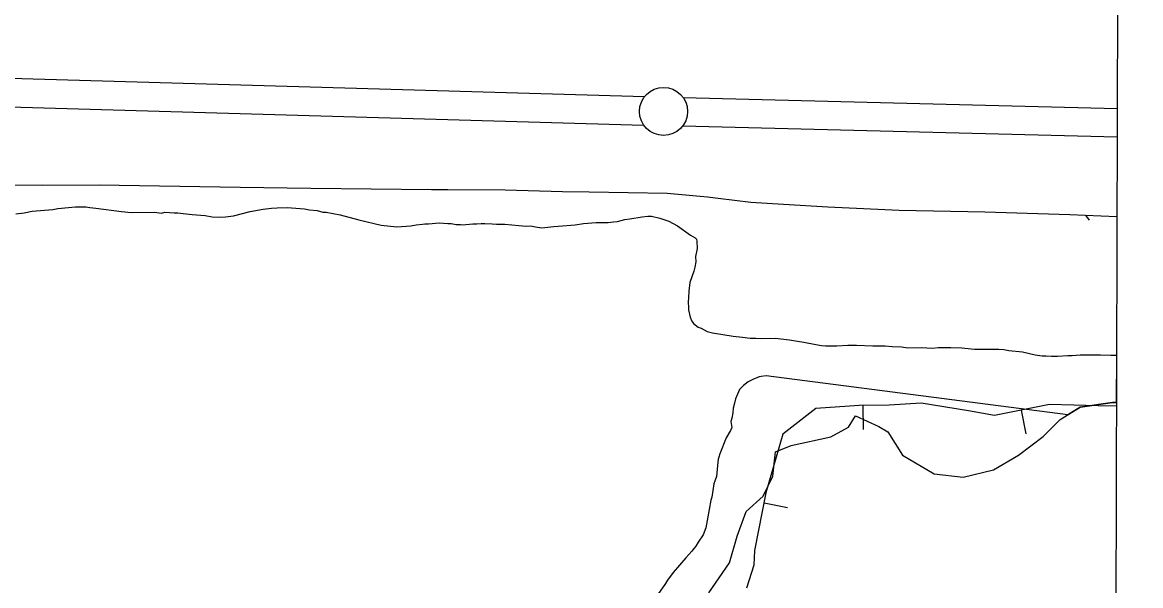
# Model space of a CAD drawing. Extents: x 3146026 to 3183936, y 897894 to 923344.
# Drawn here: x 3180474 to 3181637, y 912099 to 912684 of the extents above; entities that cross this region are included whole.
import ezdxf

# ---------------------------------------------------------------- set-up
doc = ezdxf.new("R2010")
doc.units = 0
for name, color, linetype in [('V-BORW-LINE', 7, 'Continuous'), ('V-GRID-FRAM', 7, 'Continuous'), ('V-LEVE-TOET', 7, 'Continuous'), ('V-ROAD-CNTR', 7, 'Continuous'), ('V-SITE-VEGE', 7, 'Continuous'), ('V-SURV-LINE', 7, 'Continuous'), ('V-TOPO-SHOR', 7, 'Continuous')]:
    doc.layers.add(name, color=color, linetype=linetype)

msp = doc.modelspace()

# ---------------------------------------------------------------- linework, layer by layer
at = {"layer": 'V-BORW-LINE'}
for p, q in [((3181347.9, 912286.1), (3181348.2, 912261.1)), ((3181512.8, 912281.3), (3181517.6, 912256.8)), ((3181245.2, 912184.8), (3181269.7, 912180))]:
    msp.add_line(p, q, dxfattribs=at)
for points in [[(3181299.1, 912283.1), (3181264.7, 912256.3)], [(3181344.1, 912286.1), (3181299.1, 912283.1)], [(3181375.3, 912286.5), (3181344.1, 912286.1)], [(3181408.7, 912288.7), (3181375.3, 912286.5)], [(3181457.8, 912280.5), (3181408.7, 912288.7)], [(3181542.1, 912287), (3181485, 912275.9)], [(3181592.7, 912285.8), (3181542.1, 912287)], [(3181611.6, 912285.3), (3181592.7, 912285.8)], [(3181485, 912275.9), (3181457.8, 912280.5)], [(3181264.7, 912256.3), (3181247.2, 912195.3)], [(3181247.2, 912195.3), (3181235.4, 912135.4)], [(3181235.4, 912135.4), (3181234.7, 912120.1)], [(3181234.7, 912120.1), (3181226.9, 912096.1)]]:
    msp.add_lwpolyline(points, dxfattribs=at)
at = {"layer": 'V-GRID-FRAM'}
msp.add_lwpolyline([(3150311.9, 921563.1), (3181637, 921462.9), (3181586.7, 903274.3), (3150245.8, 903374.5), (3150311.9, 921563.1)], dxfattribs=at)
at = {"layer": 'V-LEVE-TOET'}
for points in [[(3181579.6, 912483.8), (3181563.2, 912484.5), (3181474.9, 912487), (3181385.9, 912488.9), (3181311.5, 912492.2), (3181265.4, 912495.1), (3181231.4, 912497.3), (3181197.6, 912501.2), (3181186.3, 912502.8), (3181144.4, 912506.4), (3181063.4, 912507.9), (3181035.4, 912508.1), (3180975.9, 912510.1), (3180916.3, 912510.5), (3180899.3, 912510.3), (3180773.8, 912511.8), (3180700, 912512.8), (3180553.5, 912515.2), (3180494.1, 912514.7), (3180434.8, 912515.7)], [(3181612.2, 912482.3), (3181579.6, 912483.8)]]:
    msp.add_lwpolyline(points, dxfattribs=at)
at = {"layer": 'V-ROAD-CNTR'}
msp.add_lwpolyline([(3181579.6, 912483.8), (3181581.6, 912481.4), (3181583.4, 912478.9)], dxfattribs=at)
at = {"layer": 'V-SITE-VEGE'}
for p, q in [((3180510.4, 912490.9), (3180528.8, 912492.6)), ((3180528.8, 912492.6), (3180539.6, 912492.6)), ((3180539.6, 912492.6), (3180543.7, 912492.1)), ((3180543.7, 912492.1), (3180549.9, 912491.2)), ((3180466.8, 912485.4), (3180475.5, 912486.5)), ((3180475.5, 912486.5), (3180483.7, 912488.1)), ((3180483.7, 912488.1), (3180505.2, 912489.8)), ((3180505.2, 912489.8), (3180510.4, 912490.9)), ((3180549.9, 912491.2), (3180576.6, 912487.8)), ((3180576.6, 912487.8), (3180586.9, 912486.8)), ((3180586.9, 912486.8), (3180611, 912487)), ((3180611, 912487), (3180618.2, 912486)), ((3180618.2, 912486), (3180621.8, 912487)), ((3180621.8, 912487), (3180631.6, 912486.6)), ((3180631.6, 912486.6), (3180635.2, 912486.6)), ((3180635.2, 912486.6), (3180640.8, 912485.6)), ((3180640.8, 912485.6), (3180650.1, 912484.7)), ((3180650.1, 912484.7), (3180663.9, 912483.7)), ((3180663.9, 912483.7), (3180671.1, 912482.3)), ((3180671.1, 912482.3), (3180678.8, 912481.8)), ((3180678.8, 912481.8), (3180685, 912482.4)), ((3180685, 912482.4), (3180693.2, 912483.4)), ((3180693.2, 912483.4), (3180710.6, 912487.7)), ((3180710.6, 912487.7), (3180723.9, 912490.3)), ((3180723.9, 912490.3), (3180732.7, 912491.4)), ((3180732.7, 912491.4), (3180738.8, 912491.5)), ((3180738.8, 912491.5), (3180749.1, 912492)), ((3180749.1, 912492), (3180767.1, 912490.6)), ((3180767.1, 912490.6), (3180772.2, 912489.6)), ((3180772.2, 912489.6), (3180780.4, 912488.7)), ((3180780.4, 912488.7), (3180786.1, 912487.2)), ((3180786.1, 912487.2), (3180789.7, 912487.2)), ((3180789.7, 912487.2), (3180804.1, 912484.2)), ((3180804.1, 912484.2), (3180823.6, 912479.2)), ((3181105.5, 912480.2), (3181118.3, 912482.3)), ((3181118.3, 912482.3), (3181124.4, 912482.9)), ((3181124.4, 912482.9), (3181128, 912482.9)), ((3181128, 912482.9), (3181136.8, 912480.9)), ((3181136.8, 912480.9), (3181146, 912477.9)), ((3180823.6, 912479.2), (3180846.8, 912473.7)), ((3180846.8, 912473.7), (3180863.2, 912471.8)), ((3180863.2, 912471.8), (3180877.6, 912472.9)), ((3180877.6, 912472.9), (3180883.2, 912474)), ((3180883.2, 912474), (3180889.9, 912474.6)), ((3180889.9, 912474.6), (3180892.4, 912475.1)), ((3180892.4, 912475.1), (3180896, 912475.1)), ((3180896, 912475.1), (3180907.3, 912476.2)), ((3180907.3, 912476.2), (3180916.1, 912475.2)), ((3180916.1, 912475.2), (3180919.7, 912475.3)), ((3180919.7, 912475.3), (3180924.8, 912474.3)), ((3180924.8, 912474.3), (3180929.4, 912474.3)), ((3180929.4, 912474.3), (3180931.5, 912473.8)), ((3180931.5, 912473.8), (3180942.2, 912474.9)), ((3180942.2, 912474.9), (3180946.3, 912474.9)), ((3180946.3, 912474.9), (3180951, 912475.5)), ((3180951, 912475.5), (3180954.6, 912475.5)), ((3180954.6, 912475.5), (3180962.3, 912475.1)), ((3180962.3, 912475.1), (3180966.9, 912474.6)), ((3180966.9, 912474.6), (3180975.6, 912474.6)), ((3180975.6, 912474.6), (3180990, 912473.2)), ((3180990, 912473.2), (3180997.7, 912472.7)), ((3180997.7, 912472.7), (3181002.3, 912472.8)), ((3181002.3, 912472.8), (3181007.5, 912471.8)), ((3181007.5, 912471.8), (3181014.1, 912470.8)), ((3181014.1, 912470.8), (3181026.5, 912472.4)), ((3181026.5, 912472.4), (3181031.1, 912472.5)), ((3181031.1, 912472.5), (3181048.5, 912474.1)), ((3181048.5, 912474.1), (3181057.2, 912475.2)), ((3181057.2, 912475.2), (3181070.6, 912476.3)), ((3181070.6, 912476.3), (3181082.9, 912476.4)), ((3181082.9, 912476.4), (3181088.5, 912477)), ((3181088.5, 912477), (3181092.7, 912477.5)), ((3181092.7, 912477.5), (3181100.3, 912479.6)), ((3181100.3, 912479.6), (3181105.5, 912480.2)), ((3181146, 912477.9), (3181155.3, 912472.8)), ((3181155.3, 912472.8), (3181168.7, 912463.2)), ((3181168.7, 912463.2), (3181173.4, 912460.6)), ((3181173.4, 912460.6), (3181174.9, 912459.1)), ((3181174.9, 912459.1), (3181175.4, 912457)), ((3181175.5, 912449.3), (3181174, 912441.1)), ((3181175.4, 912457), (3181175.5, 912449.3)), ((3181174.1, 912435.5), (3181173.1, 912429.8)), ((3181174, 912441.1), (3181174.1, 912435.5)), ((3181172.1, 912425.7), (3181168, 912413.9)), ((3181173.1, 912429.8), (3181172.1, 912425.7)), ((3181168, 912413.9), (3181167.1, 912405.1)), ((3181167.1, 912405.1), (3181166.6, 912397.9)), ((3181166.6, 912397.9), (3181166.1, 912393.8)), ((3181166.1, 912393.8), (3181166.7, 912387.7)), ((3181166.7, 912387.7), (3181166.7, 912385.6)), ((3181166.7, 912385.6), (3181168.3, 912377.9)), ((3181168.3, 912377.9), (3181169.9, 912373.8)), ((3181169.9, 912373.8), (3181171.9, 912371.3)), ((3181171.9, 912371.3), (3181176.6, 912367.7)), ((3181176.6, 912367.7), (3181179.7, 912366.7)), ((3181179.7, 912366.7), (3181185.9, 912363.2)), ((3181185.9, 912363.2), (3181191.5, 912361.7)), ((3181191.5, 912361.7), (3181213.1, 912358.2)), ((3181213.1, 912358.2), (3181222.9, 912357.3)), ((3181222.9, 912357.3), (3181230.6, 912356.3)), ((3181230.6, 912356.3), (3181236.7, 912356.3)), ((3181236.7, 912356.3), (3181242.9, 912355.9)), ((3181242.9, 912355.9), (3181256.8, 912356)), ((3181256.8, 912356), (3181271.7, 912354.5)), ((3181271.7, 912354.5), (3181279.9, 912353)), ((3181279.9, 912353), (3181286.6, 912352.1)), ((3181286.6, 912352.1), (3181298.9, 912349.6)), ((3181298.9, 912349.6), (3181305.1, 912348.6)), ((3181305.1, 912348.6), (3181309.2, 912348.1)), ((3181309.2, 912348.1), (3181321, 912348.2)), ((3181321, 912348.2), (3181332.3, 912348.8)), ((3181332.3, 912348.8), (3181341.5, 912348.9)), ((3181341.5, 912348.9), (3181358.5, 912348)), ((3181358.5, 912348), (3181371.3, 912348)), ((3181371.3, 912348), (3181378.5, 912347.6)), ((3181378.5, 912347.6), (3181388.2, 912347.1)), ((3181388.2, 912347.1), (3181394.9, 912346.2)), ((3181394.9, 912346.2), (3181408.8, 912346.3)), ((3181408.8, 912346.3), (3181420.6, 912345.8)), ((3181420.6, 912345.8), (3181426.2, 912346.4)), ((3181426.2, 912346.4), (3181439.6, 912346.5)), ((3181439.6, 912346.5), (3181450.9, 912346)), ((3181450.9, 912346), (3181460.7, 912345.1)), ((3181460.7, 912345.1), (3181464.2, 912344.6)), ((3181464.2, 912344.6), (3181489.4, 912344.8)), ((3181489.4, 912344.8), (3181494.5, 912344.3)), ((3181494.5, 912344.3), (3181499.7, 912343.3)), ((3181499.7, 912343.3), (3181514.1, 912341.9)), ((3181514.1, 912341.9), (3181527.4, 912338.9)), ((3181527.4, 912338.9), (3181534.6, 912337.9)), ((3181534.6, 912337.9), (3181538.7, 912337.9)), ((3181538.7, 912337.9), (3181544.4, 912337.5)), ((3181544.4, 912337.5), (3181550.5, 912337.5)), ((3181550.5, 912337.5), (3181561.3, 912338.1)), ((3181561.3, 912338.1), (3181565.9, 912338.1)), ((3181565.9, 912338.1), (3181574.2, 912338.7)), ((3181574.2, 912338.7), (3181595.2, 912338.8)), ((3181595.2, 912338.8), (3181606, 912338.4)), ((3181606, 912338.4), (3181611.8, 912338.3)), ((3181611.8, 912338.3), (3181611.6, 912289.3)), ((3181223.7, 912307), (3181219.7, 912302.8)), ((3181228.8, 912310.6), (3181223.7, 912307)), ((3181233.4, 912313.2), (3181228.8, 912310.6)), ((3181240.1, 912315.8), (3181233.4, 912313.2)), ((3181242.1, 912316.3), (3181240.1, 912315.8)), ((3181247.3, 912316.9), (3181242.1, 912316.3)), ((3181561.1, 912276.3), (3181247.3, 912316.9)), ((3181219.7, 912302.8), (3181215.6, 912293)), ((3181213.1, 912283.3), (3181212.6, 912278.6)), ((3181214.6, 912288.4), (3181213.1, 912283.3)), ((3181215.6, 912293), (3181214.6, 912288.4)), ((3181573.9, 912284.3), (3181561.1, 912276.3)), ((3181607.6, 912289.4), (3181573.9, 912284.3)), ((3181611.6, 912289.3), (3181607.6, 912289.4)), ((3181211.7, 912273), (3181210.7, 912269.4)), ((3181212.6, 912278.6), (3181211.7, 912273)), ((3181210.2, 912260.2), (3181205.6, 912252.4)), ((3181211.7, 912263.2), (3181210.2, 912260.2)), ((3181210.7, 912269.4), (3181211.7, 912263.2)), ((3181205.6, 912252.4), (3181199.1, 912235.9)), ((3181197.6, 912230.3), (3181196.6, 912223.6)), ((3181198.1, 912232.3), (3181197.6, 912230.3)), ((3181199.1, 912235.9), (3181198.1, 912232.3)), ((3181196.6, 912223.6), (3181195.6, 912212.3)), ((3181193.1, 912204.6), (3181190.7, 912190.7)), ((3181195.6, 912212.3), (3181193.1, 912204.6)), ((3181190.7, 912190.7), (3181189.7, 912187.6)), ((3181189.7, 912187.6), (3181188.2, 912177.9)), ((3181188.2, 912177.9), (3181184.7, 912158.8)), ((3181184.7, 912158.8), (3181181.7, 912151.6)), ((3181176.6, 912143.9), (3181174.1, 912139.8)), ((3181181.7, 912151.6), (3181176.6, 912143.9)), ((3181170, 912134.6), (3181163.9, 912127.9)), ((3181172.6, 912137.7), (3181170, 912134.6)), ((3181174.1, 912139.8), (3181172.6, 912137.7)), ((3181163.9, 912127.9), (3181150.7, 912112.4)), ((3181150.7, 912112.4), (3181144.6, 912104.6)), ((3181142.5, 912101), (3181132.4, 912086.1)), ((3181144.6, 912104.6), (3181142.5, 912101))]:
    msp.add_line(p, q, dxfattribs=at)
at = {"layer": 'V-SURV-LINE'}
for points in [[(3179308.2, 912659.7), (3181121.1, 912607.4)], [(3181120.2, 912577.4), (3179307.3, 912629.7)], [(3181161, 912606.4), (3181612.5, 912595)], [(3181612.4, 912565), (3181160.2, 912576.4)]]:
    msp.add_lwpolyline(points, dxfattribs=at)
msp.add_circle((3181140.6, 912591.9), 25, dxfattribs=at)
at = {"layer": 'V-TOPO-SHOR'}
msp.add_lwpolyline([(3181187.8, 912091.2), (3181209.1, 912122.6), (3181217.2, 912150.2), (3181226.5, 912176), (3181244.2, 912192), (3181254.4, 912212.7), (3181257.1, 912238), (3181273.4, 912244.6), (3181314.6, 912253.5), (3181332.9, 912263.7), (3181340.3, 912275.3), (3181364.6, 912264.4), (3181374.1, 912258.7), (3181389.1, 912234.4), (3181422.3, 912215), (3181452.5, 912211.7), (3181484, 912219.1), (3181509.9, 912234.5), (3181535.6, 912254), (3181553.4, 912271.4), (3181573.9, 912284.3), (3181607.6, 912289.4), (3181611.6, 912289.3)], dxfattribs=at)

doc.saveas('drawing.dxf')
